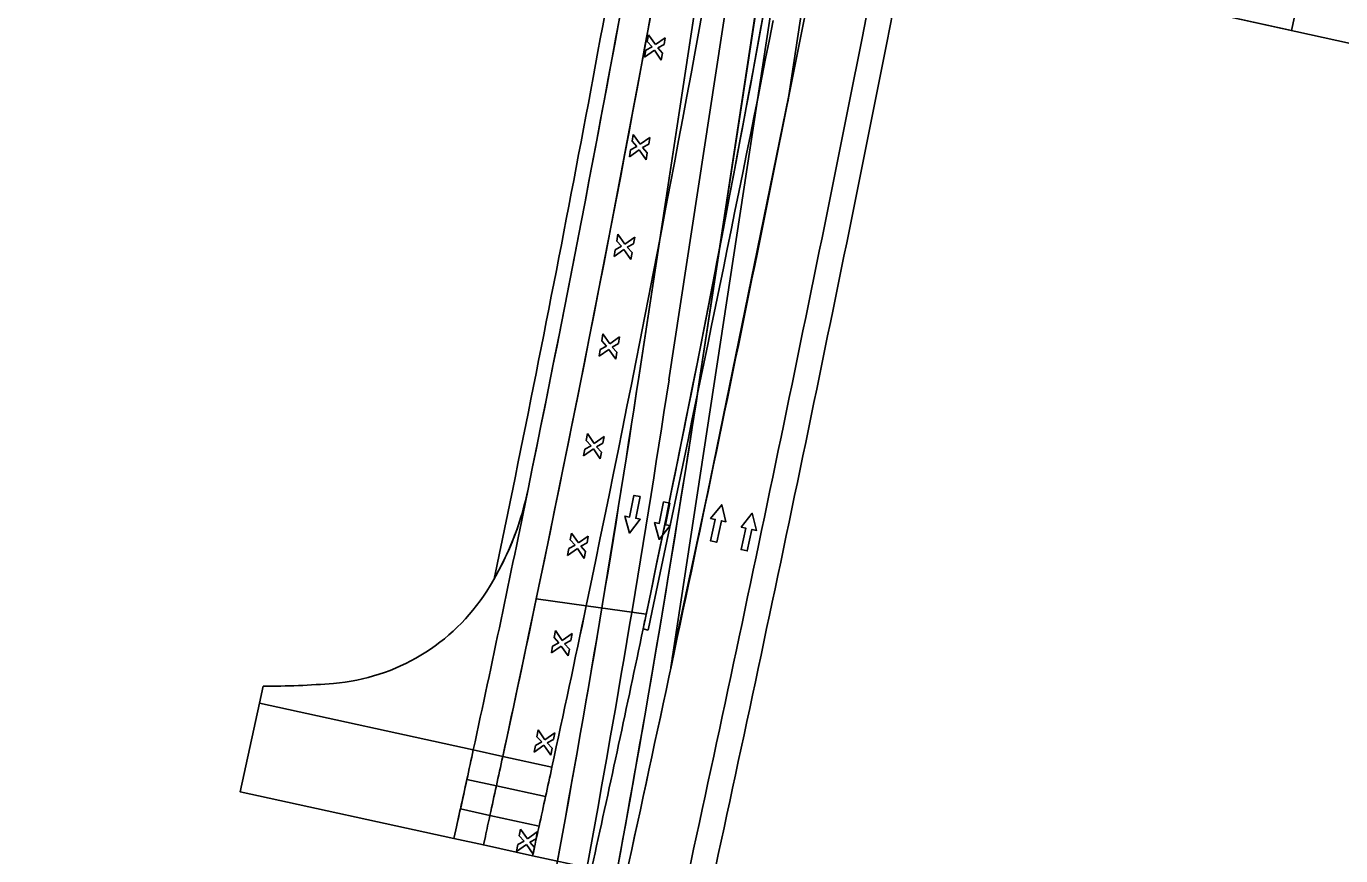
# Model space of a CAD drawing. Extents: x 14104283 to 14129344, y 8637090 to 8673339.
# Drawn here: x 14107642 to 14108164, y 8639409 to 8639738 of the extents above; entities that cross this region are included whole.
import ezdxf

# ---------------------------------------------------------------- set-up
doc = ezdxf.new("R2010")
doc.units = 0
for name, color, linetype in [('Cell', 7, 'Continuous'), ('Default', 7, 'Continuous'), ('dsn_stg_shd_prev', 7, 'Continuous'), ('dsnNonPlotable', 7, 'Continuous'), ('dsnPaintPlaceBrokenLineWhite', 7, 'Continuous'), ('dsnPaintPlaceChannelizingLaneYellow', 7, 'Continuous'), ('dsnPaintPlaceEdgeLineRightWhite', 7, 'Continuous'), ('dsnStgShadingPrevPav', 7, 'Continuous')]:
    doc.layers.add(name, color=color, linetype=linetype)

msp = doc.modelspace()

# ---------------------------------------------------------------- linework, layer by layer
at = {"layer": 'Cell'}
for p, q in [((14107889.07, 8639734.89), (14107888.6, 8639732.18)), ((14107891.81, 8639730.99), (14107889.07, 8639734.89)), ((14107890.51, 8639730.07), (14107888, 8639728.73)), ((14107888.6, 8639732.18), (14107890.51, 8639730.07)), ((14107895.72, 8639733.73), (14107891.81, 8639730.99)), ((14107892.73, 8639729.68), (14107895.25, 8639731.02)), ((14107894.65, 8639727.57), (14107892.73, 8639729.68)), ((14107895.25, 8639731.02), (14107895.72, 8639733.73)), ((14107887.52, 8639726.02), (14107891.43, 8639728.77)), ((14107888, 8639728.73), (14107887.52, 8639726.02)), ((14107891.43, 8639728.77), (14107894.17, 8639724.86)), ((14107894.17, 8639724.86), (14107894.65, 8639727.57)), ((14107883.03, 8639695.26), (14107882.55, 8639692.56)), ((14107885.77, 8639691.36), (14107883.03, 8639695.26)), ((14107889.68, 8639694.1), (14107885.77, 8639691.36)), ((14107889.2, 8639691.39), (14107889.68, 8639694.1)), ((14107881.48, 8639686.4), (14107885.38, 8639689.14)), ((14107881.95, 8639689.11), (14107881.48, 8639686.4)), ((14107884.47, 8639690.44), (14107881.95, 8639689.11)), ((14107882.55, 8639692.56), (14107884.47, 8639690.44)), ((14107885.38, 8639689.14), (14107888.13, 8639685.24)), ((14107886.68, 8639690.06), (14107889.2, 8639691.39)), ((14107888.6, 8639687.95), (14107886.68, 8639690.06)), ((14107888.13, 8639685.24), (14107888.6, 8639687.95)), ((14107876.96, 8639655.64), (14107876.48, 8639652.93)), ((14107876.48, 8639652.93), (14107878.4, 8639650.82)), ((14107879.7, 8639651.74), (14107876.96, 8639655.64)), ((14107883.61, 8639654.48), (14107879.7, 8639651.74)), ((14107880.62, 8639650.44), (14107883.13, 8639651.77)), ((14107883.13, 8639651.77), (14107883.61, 8639654.48)), ((14107875.41, 8639646.78), (14107879.31, 8639649.52)), ((14107875.88, 8639649.49), (14107875.41, 8639646.78)), ((14107878.4, 8639650.82), (14107875.88, 8639649.49)), ((14107879.31, 8639649.52), (14107882.06, 8639645.62)), ((14107882.53, 8639648.33), (14107880.62, 8639650.44)), ((14107882.06, 8639645.62), (14107882.53, 8639648.33)), ((14107870.97, 8639616.01), (14107870.49, 8639613.3)), ((14107873.71, 8639612.1), (14107870.97, 8639616.01)), ((14107877.62, 8639614.84), (14107873.71, 8639612.1)), ((14107877.14, 8639612.14), (14107877.62, 8639614.84)), ((14107869.42, 8639607.14), (14107873.32, 8639609.88)), ((14107869.89, 8639609.85), (14107869.42, 8639607.14)), ((14107872.41, 8639611.19), (14107869.89, 8639609.85)), ((14107870.49, 8639613.3), (14107872.41, 8639611.19)), ((14107873.32, 8639609.88), (14107876.07, 8639605.98)), ((14107874.63, 8639610.8), (14107877.14, 8639612.14)), ((14107876.54, 8639608.69), (14107874.63, 8639610.8)), ((14107876.07, 8639605.98), (14107876.54, 8639608.69)), ((14107864.82, 8639576.4), (14107864.35, 8639573.69)), ((14107864.35, 8639573.69), (14107866.26, 8639571.58)), ((14107867.56, 8639572.5), (14107864.82, 8639576.4)), ((14107871.47, 8639575.24), (14107867.56, 8639572.5)), ((14107871, 8639572.53), (14107871.47, 8639575.24)), ((14107863.27, 8639567.54), (14107867.18, 8639570.28)), ((14107863.75, 8639570.24), (14107863.27, 8639567.54)), ((14107866.26, 8639571.58), (14107863.75, 8639570.24)), ((14107867.18, 8639570.28), (14107869.92, 8639566.38)), ((14107868.48, 8639571.19), (14107871, 8639572.53)), ((14107870.4, 8639569.08), (14107868.48, 8639571.19)), ((14107869.92, 8639566.38), (14107870.4, 8639569.08)), ((14107858.48, 8639536.84), (14107858.01, 8639534.13)), ((14107861.23, 8639532.94), (14107858.48, 8639536.84)), ((14107859.93, 8639532.02), (14107857.41, 8639530.68)), ((14107858.01, 8639534.13), (14107859.93, 8639532.02)), ((14107865.13, 8639535.68), (14107861.23, 8639532.94)), ((14107862.14, 8639531.63), (14107864.66, 8639532.97)), ((14107864.06, 8639529.52), (14107862.14, 8639531.63)), ((14107864.66, 8639532.97), (14107865.13, 8639535.68)), ((14107856.93, 8639527.97), (14107860.84, 8639530.72)), ((14107857.41, 8639530.68), (14107856.93, 8639527.97)), ((14107860.84, 8639530.72), (14107863.58, 8639526.81)), ((14107863.58, 8639526.81), (14107864.06, 8639529.52)), ((14107852.07, 8639498.1), (14107851.59, 8639495.39)), ((14107851.59, 8639495.39), (14107853.51, 8639493.28)), ((14107854.81, 8639494.19), (14107852.07, 8639498.1)), ((14107858.71, 8639496.93), (14107854.81, 8639494.19)), ((14107858.24, 8639494.23), (14107858.71, 8639496.93)), ((14107850.52, 8639489.23), (14107854.42, 8639491.97)), ((14107850.99, 8639491.94), (14107850.52, 8639489.23)), ((14107853.51, 8639493.28), (14107850.99, 8639491.94)), ((14107854.42, 8639491.97), (14107857.17, 8639488.07)), ((14107855.72, 8639492.89), (14107858.24, 8639494.23)), ((14107857.64, 8639490.78), (14107855.72, 8639492.89)), ((14107857.17, 8639488.07), (14107857.64, 8639490.78)), ((14107845.2, 8639458.65), (14107844.72, 8639455.94)), ((14107847.94, 8639454.75), (14107845.2, 8639458.65)), ((14107843.65, 8639449.78), (14107847.55, 8639452.53)), ((14107844.12, 8639452.49), (14107843.65, 8639449.78)), ((14107846.64, 8639453.83), (14107844.12, 8639452.49)), ((14107844.72, 8639455.94), (14107846.64, 8639453.83)), ((14107847.55, 8639452.53), (14107850.3, 8639448.62)), ((14107851.85, 8639457.49), (14107847.94, 8639454.75)), ((14107848.86, 8639453.44), (14107851.37, 8639454.78)), ((14107850.77, 8639451.33), (14107848.86, 8639453.44)), ((14107851.37, 8639454.78), (14107851.85, 8639457.49)), ((14107850.3, 8639448.62), (14107850.77, 8639451.33)), ((14107838.22, 8639419.23), (14107837.75, 8639416.52)), ((14107837.75, 8639416.52), (14107839.66, 8639414.41)), ((14107840.97, 8639415.32), (14107838.22, 8639419.23)), ((14107844.87, 8639418.07), (14107840.97, 8639415.32)), ((14107844.4, 8639415.36), (14107844.87, 8639418.07)), ((14107836.67, 8639410.36), (14107840.58, 8639413.11)), ((14107837.15, 8639413.07), (14107836.67, 8639410.36)), ((14107839.66, 8639414.41), (14107837.15, 8639413.07)), ((14107840.58, 8639413.11), (14107843.32, 8639409.2)), ((14107841.88, 8639414.02), (14107844.4, 8639415.36)), ((14107843.8, 8639411.91), (14107841.88, 8639414.02)), ((14107843.32, 8639409.2), (14107843.8, 8639411.91))]:
    msp.add_line(p, q, dxfattribs=at)
for points in [[(14107883.26, 8639551.82), (14107885.71, 8639551.33), (14107884, 8639542.75), (14107885.84, 8639542.38), (14107881.55, 8639536.86), (14107879.71, 8639543.61), (14107881.55, 8639543.24)], [(14107895.05, 8639549.27), (14107897.5, 8639548.78), (14107895.79, 8639540.2), (14107897.63, 8639539.84), (14107893.34, 8639534.32), (14107891.5, 8639541.06), (14107893.34, 8639540.69)], [(14107916.18, 8639533.21), (14107913.74, 8639533.74), (14107915.61, 8639542.29), (14107913.77, 8639542.69), (14107918.16, 8639548.13), (14107919.88, 8639541.36), (14107918.05, 8639541.76)], [(14107928.34, 8639529.79), (14107925.89, 8639530.33), (14107927.76, 8639538.87), (14107925.93, 8639539.27), (14107930.31, 8639544.71), (14107932.03, 8639537.94), (14107930.2, 8639538.34)]]:
    msp.add_lwpolyline(points, close=True, dxfattribs=at)
for points in [[(14107881.55, 8639543.24), (14107879.71, 8639543.61), (14107881.55, 8639536.86), (14107885.84, 8639542.38), (14107884, 8639542.75), (14107885.71, 8639551.33), (14107883.26, 8639551.82), (14107881.55, 8639543.24)], [(14107893.34, 8639540.69), (14107891.5, 8639541.06), (14107893.34, 8639534.32), (14107897.63, 8639539.84), (14107895.79, 8639540.2), (14107897.5, 8639548.78), (14107895.05, 8639549.27), (14107893.34, 8639540.69)], [(14107918.05, 8639541.76), (14107919.88, 8639541.36), (14107918.16, 8639548.13), (14107913.77, 8639542.69), (14107915.61, 8639542.29), (14107913.74, 8639533.74), (14107916.18, 8639533.21), (14107918.05, 8639541.76)], [(14107930.2, 8639538.34), (14107932.03, 8639537.94), (14107930.31, 8639544.71), (14107925.93, 8639539.27), (14107927.76, 8639538.87), (14107925.89, 8639530.33), (14107928.34, 8639529.79), (14107930.2, 8639538.34)]]:
    msp.add_lwpolyline(points, dxfattribs=at)
at = {"layer": 'Default'}
for p, q in [((14107990.79, 8640290.82), (14107885.22, 8639598.83)), ((14107885.37, 8639599.61), (14107990.94, 8640291.61)), ((14108002.8, 8640289.8), (14107897.23, 8639597.8)), ((14107908.95, 8639595.21), (14108014.52, 8640287.2)), ((14108004.96, 8640013.11), (14107950.42, 8639738.27)), ((14107973.96, 8639733.6), (14108028.5, 8640008.43)), ((14107897.98, 8639483.38), (14107955.17, 8639858.22)), ((14107967.03, 8639856.41), (14107944.41, 8639708.12))]:
    msp.add_line(p, q, dxfattribs=at)
msp.add_lwpolyline([(14107944.81, 8639710.74), (14107912.58, 8639552.57), (14107898.55, 8639487.12)], dxfattribs=at)
for centre, radius, start, end in [((14089678.7, 8643364.11), 18628, 347.714933, 348.776036), ((14089678.7, 8643364.11), 18652, 347.714933, 348.776036), ((14101471.43, 8640577.3), 6488, 347.610212, 351.325989), ((14101471.58, 8640578.08), 6488, 347.610212, 351.325989), ((14101471.58, 8640578.08), 6500, 347.610212, 351.325989), ((14101471.43, 8640577.3), 6512, 348.213241, 351.325989)]:
    msp.add_arc(centre, radius, start, end, dxfattribs=at)
at = {"layer": 'dsn_stg_shd_prev'}
msp.add_line((14108038.31, 8640006.49), (14107983.77, 8639731.65), dxfattribs=at)
for radius in [18628, 18662]:
    msp.add_arc((14089678.7, 8643364.11), radius, 347.714933, 348.776036, dxfattribs=at)
at = {"layer": 'dsnNonPlotable'}
for points in [[(14107490.45, 8639880.3), (14107826.84, 8641411.28), (14108813.31, 8641194.53), (14108476.92, 8639663.55)], [(14107651.31, 8639844.94), (14107987.7, 8641375.92), (14108480.93, 8641267.54), (14108144.54, 8639736.56)]]:
    msp.add_lwpolyline(points, close=True, dxfattribs=at)
at = {"layer": 'dsnPaintPlaceBrokenLineWhite'}
msp.add_line((14107897.23, 8639597.8), (14108002.8, 8640289.8), dxfattribs=at)
msp.add_arc((14101471.58, 8640578.08), 6500, 347.610212, 351.325989, dxfattribs=at)
at = {"layer": 'dsnPaintPlaceChannelizingLaneYellow'}
msp.add_line((14107949.24, 8639859.13), (14107909.1, 8639596), dxfattribs=at)
msp.add_arc((14101471.58, 8640578.08), 6512, 347.610212, 351.325989, dxfattribs=at)
at = {"layer": 'dsnPaintPlaceEdgeLineRightWhite'}
msp.add_line((14107908.71, 8639752.63), (14107885.37, 8639599.61), dxfattribs=at)
msp.add_arc((14101471.58, 8640578.08), 6488, 347.610212, 351.325989, dxfattribs=at)
at = {"layer": 'dsnStgShadingPrevPav'}
for p, q in [((14107864.34, 8639507.93), (14107844.49, 8639510.73)), ((14107844.5, 8639510.74), (14107864.35, 8639507.93)), ((14107864.34, 8639507.93), (14107888.16, 8639504.57)), ((14107888.16, 8639504.57), (14107864.34, 8639507.93)), ((14107888.89, 8639498.33), (14107886.94, 8639498.75)), ((14107888.89, 8639498.33), (14107886.94, 8639498.75)), ((14107819.46, 8639450.69), (14107831.19, 8639448.13)), ((14107831.19, 8639448.13), (14107819.46, 8639450.69)), ((14107831.19, 8639448.13), (14107850.73, 8639443.87)), ((14107850.74, 8639443.87), (14107831.2, 8639448.13)), ((14107828.65, 8639436.4), (14107816.92, 8639438.96)), ((14107816.92, 8639438.96), (14107828.65, 8639436.4)), ((14107828.65, 8639436.4), (14107848.19, 8639432.14)), ((14107848.19, 8639432.14), (14107828.65, 8639436.4)), ((14107826.09, 8639424.68), (14107814.36, 8639427.23)), ((14107814.36, 8639427.23), (14107826.09, 8639424.68)), ((14107826.09, 8639424.68), (14107845.63, 8639420.42)), ((14107845.63, 8639420.42), (14107826.09, 8639424.68))]:
    msp.add_line(p, q, dxfattribs=at)
for points in [[(14107819.46, 8639450.69), (14107734.48, 8639469.22), (14107735.97, 8639476.04)], [(14107812.54, 8639418.89), (14107811.79, 8639415.51), (14107726.81, 8639434.04), (14107734.48, 8639469.22), (14107819.46, 8639450.69)], [(14107824.26, 8639416.31), (14107823.51, 8639412.94), (14107811.79, 8639415.51), (14107812.54, 8639418.89)], [(14107843.79, 8639412.02), (14107843.05, 8639408.65), (14107823.51, 8639412.94), (14107824.26, 8639416.31)], [(14107867.23, 8639406.87), (14107866.49, 8639403.51), (14107876.38, 8639401.36), (14107866.49, 8639403.5), (14107843.05, 8639408.65), (14107843.79, 8639412.02)]]:
    msp.add_lwpolyline(points, dxfattribs=at)
for centre, radius, start, end in [((14098576.76, 8641447.78), 9468, 347.807255, 351.672846), ((14098576.76, 8641447.78), 9456, 348.449343, 351.672846), ((14098576.76, 8641447.78), 9468, 348.194582, 351.672846), ((14098576.76, 8641447.78), 9488, 348.202524, 351.672846), ((14098576.76, 8641447.78), 9488, 348.202524, 351.672846), ((14098576.76, 8641447.78), 9512, 348.176197, 351.653537), ((14098576.76, 8641447.78), 9512, 348.212012, 351.653537), ((14098576.76, 8641447.78), 9450, 348.220778, 350.242299), ((14098576.76, 8641447.78), 9456, 348.449343, 350.195701), ((14089678.7, 8643364.11), 18616, 348.014807, 348.776036), ((14089678.7, 8643364.11), 18616, 348.014807, 348.776036), ((14089678.7, 8643364.11), 18628, 347.714997, 348.776036), ((14098576.76, 8641447.78), 9456, 347.807393, 348.449343), ((14098576.76, 8641447.78), 9456, 347.807393, 348.449343), ((14107723.69, 8639578.39), 120, 327.4099, 348.4493), ((14107723.69, 8639578.39), 120, 330.1398, 348.4493), ((14107757.39, 8639556.85), 80, 274.7091, 327.4099), ((14098576.77, 8641447.78), 9468, 347.807255, 348.194582), ((14098576.76, 8641447.78), 9488, 347.807026, 348.202524), ((14098576.77, 8641447.78), 9488, 347.807026, 348.202524), ((14098576.76, 8641447.78), 9512, 348.176197, 348.212012), ((14098576.76, 8641447.78), 9512, 347.610212, 348.176197), ((14098576.76, 8641447.78), 9512, 347.610212, 348.176197), ((14107737.69, 8639796.04), 320, 269.6918, 274.7091), ((14098576.76, 8641447.78), 9456, 347.734683, 347.807393), ((14098576.76, 8641447.78), 9456, 347.734683, 347.807393), ((14098576.76, 8641447.78), 9468, 347.734637, 347.807255), ((14098576.76, 8641447.78), 9468, 347.734637, 347.807255), ((14098576.76, 8641447.78), 9488, 347.662095, 347.807026), ((14098576.76, 8641447.78), 9488, 347.73456, 347.807026), ((14098576.76, 8641447.78), 9456, 347.610212, 347.734683), ((14098576.76, 8641447.78), 9456, 347.661973, 347.734683), ((14098576.76, 8641447.78), 9468, 347.662019, 347.734637), ((14098576.76, 8641447.78), 9468, 347.662019, 347.734637), ((14098576.76, 8641447.78), 9488, 347.662095, 347.73456), ((14098576.76, 8641447.78), 9456, 347.610212, 347.661973), ((14098576.76, 8641447.78), 9468, 347.610212, 347.662019), ((14098576.76, 8641447.78), 9468, 347.610212, 347.662019), ((14098576.76, 8641447.78), 9488, 347.610212, 347.662095), ((14098576.76, 8641447.78), 9488, 347.610212, 347.662095)]:
    msp.add_arc(centre, radius, start, end, dxfattribs=at)

doc.saveas('drawing.dxf')
